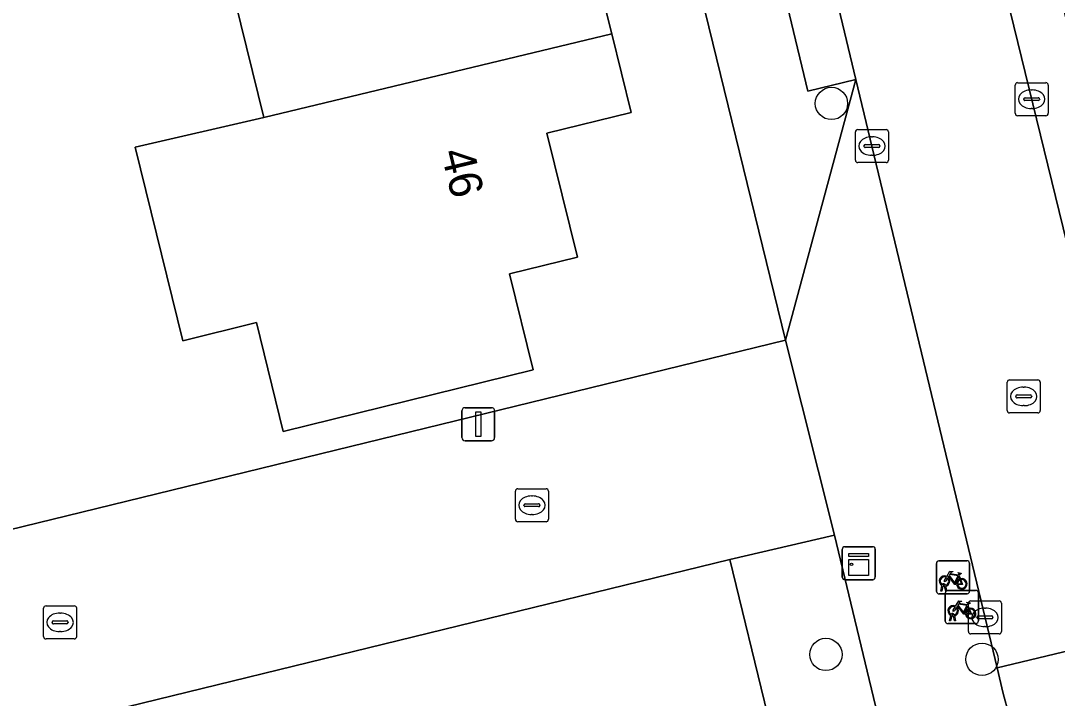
# Model space of a CAD drawing. Extents: x 158455 to 159797, y 387218 to 388672.
# Drawn here: x 159402.98 to 159434.34, y 388000.48 to 388020.97 of the extents above; entities that cross this region are included whole.
import ezdxf

# ---------------------------------------------------------------- set-up
doc = ezdxf.new("R2010")
doc.units = 0
for name, color, linetype in [('IMGEO_Boom', 7, 'Continuous'), ('IMGEO_Erf', 7, 'Continuous'), ('IMGEO_Fietsenrek', 7, 'Continuous'), ('IMGEO_Kast', 7, 'Continuous'), ('IMGEO_Kolk', 7, 'Continuous'), ('IMGEO_Lichtmast', 7, 'Continuous'), ('IMGEO_Muur', 7, 'Continuous'), ('IMGEO_Pand', 7, 'Continuous'), ('IMGEO_Pand_nummerreeks', 7, 'Continuous'), ('IMGEO_Parkeervlak_open', 7, 'Continuous'), ('IMGEO_Rijbaan_lokaal_open', 7, 'Continuous'), ('IMGEO_Rioolput', 7, 'Continuous'), ('IMGEO_Voetpad_open', 7, 'Continuous')]:
    doc.layers.add(name, color=color, linetype=linetype)

msp = doc.modelspace()

# ---------------------------------------------------------------- linework, layer by layer
at = {"layer": 'IMGEO_Boom'}
for centre in [(159427.506, 388018.468), (159427.338, 388001.806), (159432.06, 388001.657)]:
    msp.add_circle(centre, 0.489, dxfattribs=at)
at = {"layer": 'IMGEO_Erf'}
for points in [[(159401.685, 388005.34), (159411.145, 388007.65), (159426.118, 388011.307), (159418.35, 388043.037)], [(159420.272, 388022.947), (159420.858, 388020.57), (159421.444, 388018.194), (159418.901, 388017.567), (159419.824, 388013.821), (159417.772, 388013.315), (159418.488, 388010.413), (159410.924, 388008.548), (159410.112, 388011.841), (159407.887, 388011.292), (159406.444, 388017.143), (159410.333, 388018.045), (159408.769, 388024.39)], [(159428.999, 387999.584), (159428.899, 388000), (159427.598, 388005.41), (159424.429, 388004.676), (159425.57, 388000), (159425.72, 387999.387), (159401.26, 387993.403), (159395.063, 387991.886), (159393.786, 387997.106), (159393.25, 387999.675), (159367.637, 387993.397), (159379.01, 387946.775), (159402.496, 387932.887), (159463.241, 387947.593), (159472.802, 387979.182), (159455.298, 387984.465), (159438.688, 387989.478)]]:
    msp.add_lwpolyline(points, dxfattribs=at)
at = {"layer": 'IMGEO_Fietsenrek'}
for p, q in [((159430.683, 388003.714), (159430.683, 388004.555)), ((159430.683, 388004.555), (159430.683, 388003.714)), ((159430.758, 388004.639), (159431.599, 388004.639)), ((159431.599, 388004.639), (159430.758, 388004.639)), ((159431.683, 388004.564), (159431.683, 388003.723)), ((159431.683, 388003.723), (159431.683, 388004.564)), ((159430.921, 388003.895), (159430.92, 388003.899)), ((159430.952, 388003.906), (159430.953, 388003.899)), ((159431.37, 388004.188), (159431.406, 388004.093)), ((159431.608, 388003.639), (159430.767, 388003.639)), ((159430.767, 388003.639), (159431.608, 388003.639)), ((159430.81, 388003.723), (159430.849, 388003.883)), ((159430.844, 388003.723), (159430.81, 388003.723)), ((159430.879, 388003.871), (159430.844, 388003.723)), ((159430.962, 388003.723), (159430.928, 388003.865)), ((159430.949, 388002.817), (159430.949, 388003.658)), ((159430.949, 388003.658), (159430.949, 388002.817)), ((159430.96, 388003.869), (159430.995, 388003.723)), ((159430.995, 388003.723), (159430.962, 388003.723)), ((159431.024, 388003.742), (159431.865, 388003.742)), ((159431.865, 388003.742), (159431.024, 388003.742)), ((159431.949, 388003.667), (159431.949, 388002.826)), ((159431.949, 388002.826), (159431.949, 388003.667)), ((159431.636, 388003.291), (159431.672, 388003.196)), ((159431.076, 388002.826), (159431.115, 388002.986)), ((159431.145, 388002.974), (159431.11, 388002.826)), ((159431.187, 388002.998), (159431.186, 388003.002)), ((159431.228, 388002.826), (159431.194, 388002.968)), ((159431.218, 388003.009), (159431.219, 388003.002)), ((159431.226, 388002.972), (159431.261, 388002.826)), ((159431.874, 388002.742), (159431.033, 388002.742)), ((159431.033, 388002.742), (159431.874, 388002.742)), ((159431.11, 388002.826), (159431.076, 388002.826)), ((159431.261, 388002.826), (159431.228, 388002.826))]:
    msp.add_line(p, q, dxfattribs=at)
for points in [[(159430.996, 388004.165), (159431.091, 388004.329), (159431.177, 388004.315), (159431.179, 388004.306), (159431.123, 388004.295), (159431.096, 388004.25), (159431.352, 388004.209)], [(159431.339, 388004.184), (159431.082, 388004.225), (159431.065, 388004.196), (159431.232, 388003.976), (159431.339, 388004.184)], [(159431.352, 388004.209), (159431.377, 388004.258), (159431.371, 388004.262), (159431.348, 388004.266), (159431.336, 388004.273), (159431.335, 388004.276), (159431.337, 388004.281), (159431.432, 388004.266), (159431.434, 388004.256), (159431.424, 388004.243), (159431.412, 388004.237), (159431.398, 388004.243), (159431.37, 388004.188)], [(159431.017, 388004.113), (159430.965, 388004.023), (159430.925, 388003.998), (159430.926, 388004.045), (159430.981, 388004.139)], [(159431.292, 388003.921), (159431.242, 388003.921), (159431.051, 388004.172), (159431.032, 388004.14)], [(159431.387, 388004.086), (159431.357, 388004.163), (159431.248, 388003.945), (159431.291, 388003.945)], [(159431.321, 388003.945), (159431.441, 388003.944), (159431.397, 388004.058)], [(159431.417, 388004.065), (159431.472, 388003.92), (159431.322, 388003.92)], [(159431.262, 388003.268), (159431.357, 388003.432), (159431.443, 388003.418), (159431.445, 388003.409), (159431.389, 388003.398), (159431.362, 388003.353), (159431.618, 388003.312)], [(159431.558, 388003.024), (159431.508, 388003.024), (159431.317, 388003.275), (159431.298, 388003.243)], [(159431.605, 388003.287), (159431.348, 388003.328), (159431.331, 388003.299), (159431.498, 388003.079), (159431.605, 388003.287)], [(159431.618, 388003.312), (159431.643, 388003.361), (159431.637, 388003.365), (159431.614, 388003.369), (159431.602, 388003.376), (159431.601, 388003.379), (159431.603, 388003.384), (159431.698, 388003.369), (159431.7, 388003.359), (159431.69, 388003.346), (159431.678, 388003.34), (159431.664, 388003.346), (159431.636, 388003.291)], [(159431.283, 388003.216), (159431.231, 388003.126), (159431.191, 388003.101), (159431.192, 388003.148), (159431.247, 388003.242)], [(159431.653, 388003.189), (159431.623, 388003.266), (159431.514, 388003.048), (159431.557, 388003.048)], [(159431.587, 388003.048), (159431.707, 388003.047), (159431.663, 388003.161)], [(159431.683, 388003.168), (159431.738, 388003.023), (159431.588, 388003.023)]]:
    msp.add_lwpolyline(points, dxfattribs=at)
for centre, radius, start, end in [((159430.761, 388004.561), 0.0779, 92.4484, 184.2845), ((159430.761, 388004.561), 0.0779, 92.4484, 184.2845), ((159431.605, 388004.561), 0.0779, 2.4484, 94.2845), ((159431.605, 388004.561), 0.0779, 2.4484, 94.2845), ((159430.923, 388004.024), 0.159, 62.6766, 242.1369), ((159430.923, 388004.024), 0.129, 63.3192, 238.903), ((159430.903, 388003.895), 0.0499, 12.8025, 158.6934), ((159430.903, 388003.895), 0.0174, 12.8025, 163.4502), ((159430.923, 388004.024), 0.129, 253.415, 269.0204), ((159430.923, 388004.024), 0.129, 283.6043, 43.4302), ((159430.923, 388004.024), 0.159, 283.5766, 46.6042), ((159431.45, 388003.94), 0.159, 113.3408, 178.3217), ((159431.45, 388003.94), 0.159, 187.0065, 105.7708), ((159431.45, 388003.94), 0.129, 113.923, 177.9556), ((159431.45, 388003.94), 0.129, 188.6715, 104.5883), ((159430.761, 388003.717), 0.0779, 182.4484, 274.2845), ((159430.761, 388003.717), 0.0779, 182.4484, 274.2845), ((159430.923, 388004.024), 0.159, 253.9967, 271.7867), ((159431.027, 388003.664), 0.0779, 92.4484, 184.2845), ((159431.027, 388003.664), 0.0779, 92.4484, 184.2845), ((159431.605, 388003.717), 0.0779, 272.4484, 4.2845), ((159431.605, 388003.717), 0.0779, 272.4484, 4.2845), ((159431.871, 388003.664), 0.0779, 2.4484, 94.2845), ((159431.871, 388003.664), 0.0779, 2.4484, 94.2845), ((159431.189, 388003.127), 0.159, 62.6766, 242.1369), ((159431.189, 388003.127), 0.129, 63.3192, 238.903), ((159431.169, 388002.998), 0.0499, 12.8025, 158.6934), ((159431.189, 388003.127), 0.159, 253.9967, 271.7867), ((159431.169, 388002.998), 0.0174, 12.8025, 163.4502), ((159431.189, 388003.127), 0.129, 253.415, 269.0204), ((159431.189, 388003.127), 0.129, 283.6043, 43.4302), ((159431.189, 388003.127), 0.159, 283.5766, 46.6042), ((159431.716, 388003.043), 0.159, 113.3408, 178.3217), ((159431.716, 388003.043), 0.159, 187.0065, 105.7708), ((159431.716, 388003.043), 0.129, 113.923, 177.9556), ((159431.716, 388003.043), 0.129, 188.6715, 104.5883), ((159431.027, 388002.82), 0.0779, 182.4484, 274.2845), ((159431.027, 388002.82), 0.0779, 182.4484, 274.2845), ((159431.871, 388002.82), 0.0779, 272.4484, 4.2845), ((159431.871, 388002.82), 0.0779, 272.4484, 4.2845)]:
    msp.add_arc(centre, radius, start, end, dxfattribs=at)
at = {"layer": 'IMGEO_Kast'}
for p, q in [((159427.832, 388004.14), (159427.832, 388004.981)), ((159427.832, 388004.981), (159427.832, 388004.14)), ((159427.907, 388005.065), (159428.748, 388005.065)), ((159428.748, 388005.065), (159427.907, 388005.065)), ((159428.832, 388004.99), (159428.832, 388004.149)), ((159428.832, 388004.149), (159428.832, 388004.99)), ((159428.757, 388004.065), (159427.916, 388004.065)), ((159427.916, 388004.065), (159428.757, 388004.065))]:
    msp.add_line(p, q, dxfattribs=at)
for points in [[(159428.027, 388004.855), (159428.627, 388004.855), (159428.627, 388004.77), (159428.027, 388004.77), (159428.027, 388004.855)], [(159428.027, 388004.68), (159428.627, 388004.68), (159428.627, 388004.191), (159428.027, 388004.191), (159428.027, 388004.68)]]:
    msp.add_lwpolyline(points, dxfattribs=at)
msp.add_circle((159428.111, 388004.529), 0.0377, dxfattribs=at)
for centre, start, end in [((159427.91, 388004.987), 92.4484, 184.2845), ((159427.91, 388004.987), 92.4484, 184.2845), ((159428.754, 388004.987), 2.4484, 94.2845), ((159428.754, 388004.987), 2.4484, 94.2845), ((159427.91, 388004.143), 182.4484, 274.2845), ((159427.91, 388004.143), 182.4484, 274.2845), ((159428.754, 388004.143), 272.4484, 4.2845), ((159428.754, 388004.143), 272.4484, 4.2845)]:
    msp.add_arc(centre, 0.0779, start, end, dxfattribs=at)
at = {"layer": 'IMGEO_Kolk'}
for p, q in [((159433.061, 388018.17), (159433.061, 388019.022)), ((159433.136, 388019.096), (159433.988, 388019.096)), ((159434.062, 388019.022), (159434.062, 388018.17)), ((159433.363, 388018.639), (159433.761, 388018.639)), ((159433.549, 388018.876), (159433.574, 388018.876)), ((159433.32, 388018.59), (159433.32, 388018.602)), ((159433.758, 388018.553), (159433.36, 388018.553)), ((159433.804, 388018.602), (159433.804, 388018.59)), ((159433.988, 388018.096), (159433.136, 388018.096)), ((159433.572, 388018.316), (159433.547, 388018.316)), ((159428.23, 388016.753), (159428.23, 388017.605)), ((159428.305, 388017.679), (159429.157, 388017.679)), ((159428.718, 388017.459), (159428.743, 388017.459)), ((159429.231, 388017.605), (159429.231, 388016.753)), ((159428.489, 388017.173), (159428.489, 388017.185)), ((159428.927, 388017.136), (159428.529, 388017.136)), ((159428.532, 388017.222), (159428.93, 388017.222)), ((159428.973, 388017.185), (159428.973, 388017.173)), ((159428.741, 388016.899), (159428.716, 388016.899)), ((159429.157, 388016.679), (159428.305, 388016.679)), ((159417.946, 388005.892), (159417.946, 388006.744)), ((159418.021, 388006.818), (159418.873, 388006.818)), ((159418.947, 388006.744), (159418.947, 388005.892)), ((159418.434, 388006.598), (159418.459, 388006.598)), ((159418.205, 388006.312), (159418.205, 388006.324)), ((159418.643, 388006.275), (159418.245, 388006.275)), ((159418.248, 388006.361), (159418.646, 388006.361)), ((159418.689, 388006.324), (159418.689, 388006.312)), ((159418.873, 388005.818), (159418.021, 388005.818)), ((159418.457, 388006.038), (159418.432, 388006.038)), ((159403.749, 388003.276), (159404.601, 388003.276)), ((159431.649, 388002.5), (159431.649, 388003.352)), ((159431.724, 388003.426), (159432.576, 388003.426)), ((159432.65, 388003.352), (159432.65, 388002.5)), ((159403.674, 388002.35), (159403.674, 388003.202)), ((159404.162, 388003.056), (159404.187, 388003.056)), ((159404.675, 388003.202), (159404.675, 388002.35)), ((159431.951, 388002.969), (159432.349, 388002.969)), ((159432.137, 388003.206), (159432.162, 388003.206)), ((159403.933, 388002.77), (159403.933, 388002.782)), ((159404.371, 388002.733), (159403.973, 388002.733)), ((159403.976, 388002.819), (159404.374, 388002.819)), ((159404.417, 388002.782), (159404.417, 388002.77)), ((159431.908, 388002.92), (159431.908, 388002.932)), ((159432.346, 388002.883), (159431.948, 388002.883)), ((159432.16, 388002.646), (159432.135, 388002.646)), ((159432.392, 388002.932), (159432.392, 388002.92)), ((159404.185, 388002.496), (159404.16, 388002.496)), ((159432.576, 388002.426), (159431.724, 388002.426)), ((159404.601, 388002.276), (159403.749, 388002.276))]:
    msp.add_line(p, q, dxfattribs=at)
for points in [[(159433.061, 388018.17), (159433.061, 388019.022)], [(159433.136, 388019.096), (159433.988, 388019.096)], [(159434.062, 388019.022), (159434.062, 388018.17)], [(159433.988, 388018.096), (159433.136, 388018.096)], [(159428.23, 388016.753), (159428.23, 388017.605)], [(159428.305, 388017.679), (159429.157, 388017.679)], [(159429.231, 388017.605), (159429.231, 388016.753)], [(159429.157, 388016.679), (159428.305, 388016.679)], [(159417.946, 388005.892), (159417.946, 388006.744)], [(159418.021, 388006.818), (159418.873, 388006.818)], [(159418.947, 388006.744), (159418.947, 388005.892)], [(159418.873, 388005.818), (159418.021, 388005.818)], [(159403.749, 388003.276), (159404.601, 388003.276)], [(159431.649, 388002.5), (159431.649, 388003.352)], [(159431.724, 388003.426), (159432.576, 388003.426)], [(159432.65, 388003.352), (159432.65, 388002.5)], [(159403.674, 388002.35), (159403.674, 388003.202)], [(159404.675, 388003.202), (159404.675, 388002.35)], [(159432.576, 388002.426), (159431.724, 388002.426)], [(159404.601, 388002.276), (159403.749, 388002.276)]]:
    msp.add_lwpolyline(points, dxfattribs=at)
for centre, radius, start, end in [((159433.138, 388019.02), 0.0765, 91.552, 178.448), ((159433.138, 388019.02), 0.0765, 91.552, 178.448), ((159433.986, 388019.02), 0.0765, 1.552, 88.448), ((159433.986, 388019.02), 0.0765, 1.552, 88.448), ((159433.36, 388018.599), 0.0403, 85.8775, 175.7526), ((159433.765, 388018.601), 0.0386, 1.7309, 96.639), ((159433.357, 388018.589), 0.0366, 178.938, 274.7102), ((159433.761, 388018.596), 0.043, 264.8664, 352.4533), ((159433.138, 388018.172), 0.0765, 181.552, 268.448), ((159433.138, 388018.172), 0.0765, 181.552, 268.448), ((159433.986, 388018.172), 0.0765, 271.552, 358.448), ((159433.986, 388018.172), 0.0765, 271.552, 358.448), ((159428.307, 388017.603), 0.0765, 91.552, 178.448), ((159428.307, 388017.603), 0.0765, 91.552, 178.448), ((159429.155, 388017.603), 0.0765, 1.552, 88.448), ((159429.155, 388017.603), 0.0765, 1.552, 88.448), ((159428.529, 388017.182), 0.0403, 85.8775, 175.7526), ((159428.526, 388017.172), 0.0366, 178.938, 274.7102), ((159428.93, 388017.179), 0.043, 264.8664, 352.4533), ((159428.934, 388017.184), 0.0386, 1.7309, 96.639), ((159428.307, 388016.755), 0.0765, 181.552, 268.448), ((159428.307, 388016.755), 0.0765, 181.552, 268.448), ((159429.155, 388016.755), 0.0765, 271.552, 358.448), ((159429.155, 388016.755), 0.0765, 271.552, 358.448), ((159418.023, 388006.742), 0.0765, 91.552, 178.448), ((159418.023, 388006.742), 0.0765, 91.552, 178.448), ((159418.871, 388006.742), 0.0765, 1.552, 88.448), ((159418.871, 388006.742), 0.0765, 1.552, 88.448), ((159418.245, 388006.321), 0.0403, 85.8775, 175.7526), ((159418.242, 388006.311), 0.0366, 178.938, 274.7102), ((159418.646, 388006.318), 0.043, 264.8664, 352.4533), ((159418.65, 388006.323), 0.0386, 1.7309, 96.639), ((159418.023, 388005.894), 0.0765, 181.552, 268.448), ((159418.023, 388005.894), 0.0765, 181.552, 268.448), ((159418.871, 388005.894), 0.0765, 271.552, 358.448), ((159418.871, 388005.894), 0.0765, 271.552, 358.448), ((159403.751, 388003.2), 0.0765, 91.552, 178.448), ((159403.751, 388003.2), 0.0765, 91.552, 178.448), ((159404.599, 388003.2), 0.0765, 1.552, 88.448), ((159404.599, 388003.2), 0.0765, 1.552, 88.448), ((159431.726, 388003.35), 0.0765, 91.552, 178.448), ((159431.726, 388003.35), 0.0765, 91.552, 178.448), ((159432.574, 388003.35), 0.0765, 1.552, 88.448), ((159432.574, 388003.35), 0.0765, 1.552, 88.448), ((159431.948, 388002.929), 0.0403, 85.8775, 175.7526), ((159432.353, 388002.931), 0.0386, 1.7309, 96.639), ((159403.973, 388002.779), 0.0403, 85.8775, 175.7526), ((159403.97, 388002.769), 0.0366, 178.938, 274.7102), ((159404.374, 388002.776), 0.043, 264.8664, 352.4533), ((159404.378, 388002.781), 0.0386, 1.7309, 96.639), ((159431.945, 388002.919), 0.0366, 178.938, 274.7102), ((159432.349, 388002.926), 0.043, 264.8664, 352.4533), ((159403.751, 388002.352), 0.0765, 181.552, 268.448), ((159403.751, 388002.352), 0.0765, 181.552, 268.448), ((159404.599, 388002.352), 0.0765, 271.552, 358.448), ((159404.599, 388002.352), 0.0765, 271.552, 358.448), ((159431.726, 388002.502), 0.0765, 181.552, 268.448), ((159431.726, 388002.502), 0.0765, 181.552, 268.448), ((159432.574, 388002.502), 0.0765, 271.552, 358.448), ((159432.574, 388002.502), 0.0765, 271.552, 358.448)]:
    msp.add_arc(centre, radius, start, end, dxfattribs=at)
for centre, major_axis, ratio, start_param, end_param in [((159433.548, 388018.596), (-0.387, 0.002), 0.722429, 4.712389, 7.853982), ((159433.573, 388018.596), (-0.39, 0.002), 0.717154, 1.570796, 4.712389), ((159428.717, 388017.179), (-0.387, 0.002), 0.722429, 4.712389, 7.853982), ((159428.742, 388017.179), (-0.39, 0.002), 0.717154, 1.570796, 4.712389), ((159418.433, 388006.318), (-0.387, 0.002), 0.722429, 4.712389, 7.853982), ((159418.458, 388006.318), (-0.39, 0.002), 0.717154, 1.570796, 4.712389), ((159404.161, 388002.776), (-0.387, 0.002), 0.722429, 4.712389, 7.853982), ((159404.186, 388002.776), (-0.39, 0.002), 0.717154, 1.570796, 4.712389), ((159432.136, 388002.926), (-0.387, 0.002), 0.722429, 4.712389, 7.853982), ((159432.161, 388002.926), (-0.39, 0.002), 0.717154, 1.570796, 4.712389)]:
    msp.add_ellipse(centre, major_axis=major_axis, ratio=ratio, start_param=start_param, end_param=end_param, dxfattribs=at)
at = {"layer": 'IMGEO_Lichtmast'}
for p, q in [((159416.428, 388009.268), (159417.218, 388009.268)), ((159417.218, 388009.268), (159416.428, 388009.268)), ((159416.328, 388008.368), (159416.328, 388009.168)), ((159416.328, 388009.168), (159416.328, 388008.368)), ((159417.318, 388009.168), (159417.318, 388008.368)), ((159417.318, 388008.368), (159417.318, 388009.168)), ((159417.218, 388008.268), (159416.428, 388008.268)), ((159416.428, 388008.268), (159417.218, 388008.268))]:
    msp.add_line(p, q, dxfattribs=at)
msp.add_lwpolyline([(159416.748, 388009.143), (159416.898, 388009.143), (159416.898, 388008.393), (159416.748, 388008.393), (159416.748, 388009.143)], dxfattribs=at)
for centre, start, end in [((159416.428, 388009.168), 90, 180), ((159416.428, 388009.168), 90, 180), ((159417.218, 388009.168), 0, 90), ((159417.218, 388009.168), 360, 90), ((159416.428, 388008.368), 180, 270), ((159416.428, 388008.368), 180, 270), ((159417.218, 388008.368), 270, 0), ((159417.218, 388008.368), 270, 0)]:
    msp.add_arc(centre, 0.1, start, end, dxfattribs=at)
at = {"layer": 'IMGEO_Muur'}
msp.add_lwpolyline([(159411.145, 388007.65), (159401.685, 388005.34), (159398.612, 388007.347)], dxfattribs=at)
at = {"layer": 'IMGEO_Pand'}
for points in [[(159416.848, 388026.328), (159408.769, 388024.39), (159410.333, 388018.045), (159420.858, 388020.57), (159420.272, 388022.947), (159417.83, 388022.345)], [(159420.858, 388020.57), (159410.333, 388018.045), (159406.444, 388017.143), (159407.887, 388011.292), (159410.112, 388011.841), (159410.924, 388008.548), (159418.488, 388010.413), (159417.772, 388013.315), (159419.824, 388013.821), (159418.901, 388017.567), (159421.444, 388018.194)]]:
    msp.add_lwpolyline(points, close=True, dxfattribs=at)
at = {"layer": 'IMGEO_Parkeervlak_open'}
for points in [[(159428.39, 388039.729), (159430.761, 388030.044), (159431.427, 388027.324), (159437.48, 388002.594), (159439.021, 388002.969), (159429.933, 388040.104)], [(159423.392, 388039.429), (159421.933, 388039.076), (159426.788, 388018.841), (159428.246, 388019.194), (159426.578, 388026.147), (159425.925, 388028.869)], [(159425.57, 388000), (159424.429, 388004.676), (159405.3, 388000), (159399.965, 387998.696), (159401.26, 387993.403), (159425.72, 387999.387)]]:
    msp.add_lwpolyline(points, close=True, dxfattribs=at)
at = {"layer": 'IMGEO_Rijbaan_lokaal_open'}
msp.add_lwpolyline([(159431.427, 388027.324), (159426.578, 388026.147), (159428.246, 388019.194), (159432.514, 388001.403), (159437.48, 388002.594)], close=True, dxfattribs=at)
msp.add_lwpolyline([(159437.604, 388002.087), (159437.48, 388002.594), (159432.514, 388001.403), (159432.702, 388000.62), (159432.872, 388000)], dxfattribs=at)
at = {"layer": 'IMGEO_Rioolput'}
for p, q in [((159432.82, 388009.183), (159432.82, 388010.035)), ((159432.895, 388010.109), (159433.747, 388010.109)), ((159433.308, 388009.889), (159433.333, 388009.889)), ((159433.821, 388010.035), (159433.821, 388009.183)), ((159433.079, 388009.603), (159433.079, 388009.615)), ((159433.517, 388009.566), (159433.119, 388009.566)), ((159433.122, 388009.652), (159433.52, 388009.652)), ((159433.563, 388009.615), (159433.563, 388009.603)), ((159433.331, 388009.329), (159433.306, 388009.329)), ((159433.747, 388009.109), (159432.895, 388009.109))]:
    msp.add_line(p, q, dxfattribs=at)
for points in [[(159432.82, 388009.183), (159432.82, 388010.035)], [(159432.895, 388010.109), (159433.747, 388010.109)], [(159433.821, 388010.035), (159433.821, 388009.183)], [(159433.747, 388009.109), (159432.895, 388009.109)]]:
    msp.add_lwpolyline(points, dxfattribs=at)
for centre, radius, start, end in [((159432.897, 388010.033), 0.0765, 91.552, 178.448), ((159432.897, 388010.033), 0.0765, 91.552, 178.448), ((159433.745, 388010.033), 0.0765, 1.552, 88.448), ((159433.745, 388010.033), 0.0765, 1.552, 88.448), ((159433.119, 388009.612), 0.0403, 85.8775, 175.7526), ((159433.116, 388009.602), 0.0366, 178.938, 274.7102), ((159433.52, 388009.609), 0.043, 264.8664, 352.4533), ((159433.524, 388009.614), 0.0386, 1.7309, 96.639), ((159432.897, 388009.185), 0.0765, 181.552, 268.448), ((159432.897, 388009.185), 0.0765, 181.552, 268.448), ((159433.745, 388009.185), 0.0765, 271.552, 358.448), ((159433.745, 388009.185), 0.0765, 271.552, 358.448)]:
    msp.add_arc(centre, radius, start, end, dxfattribs=at)
for centre, major_axis, ratio, start_param, end_param in [((159433.307, 388009.609), (-0.387, 0.002), 0.722429, 4.712389, 7.853982), ((159433.332, 388009.609), (-0.39, 0.002), 0.717154, 1.570796, 4.712389)]:
    msp.add_ellipse(centre, major_axis=major_axis, ratio=ratio, start_param=start_param, end_param=end_param, dxfattribs=at)
at = {"layer": 'IMGEO_Voetpad_open'}
for points in [[(159402.706, 388107.54), (159409.368, 388079.848), (159410.13, 388076.683), (159411.116, 388072.584), (159417.645, 388045.916), (159418.35, 388043.037), (159426.118, 388011.307), (159428.246, 388019.194), (159426.788, 388018.841), (159421.933, 388039.076), (159423.392, 388039.429), (159420.664, 388050.797), (159419.207, 388050.444), (159418.973, 388051.416), (159413.897, 388072.123), (159415.355, 388072.477), (159412.276, 388085.035), (159410.818, 388084.682), (159408.306, 388094.928), (159409.79, 388095.288)], [(159432.872, 388000), (159432.702, 388000.62), (159432.514, 388001.403), (159428.246, 388019.194), (159426.118, 388011.307), (159427.598, 388005.41), (159428.899, 388000), (159428.999, 387999.584)]]:
    msp.add_lwpolyline(points, dxfattribs=at)
msp.add_lwpolyline([(159426.118, 388011.307), (159411.145, 388007.65), (159401.685, 388005.34), (159398.612, 388007.347), (159395.6, 388006.603), (159392.588, 388005.859), (159390.804, 388002.683), (159379.819, 388000), (159368.272, 387997.173), (159366.802, 387996.813), (159367.637, 387993.397), (159393.25, 387999.675), (159393.786, 387997.106), (159399.965, 387998.696), (159405.3, 388000), (159424.429, 388004.676), (159427.598, 388005.41)], close=True, dxfattribs=at)

# ---------------------------------------------------------------- texts
at = {"layer": 'IMGEO_Pand_nummerreeks'}
msp.add_text('46', height=1, rotation=283.4757, dxfattribs=at).set_placement((159415.691, 388016.991))

doc.saveas('drawing.dxf')
